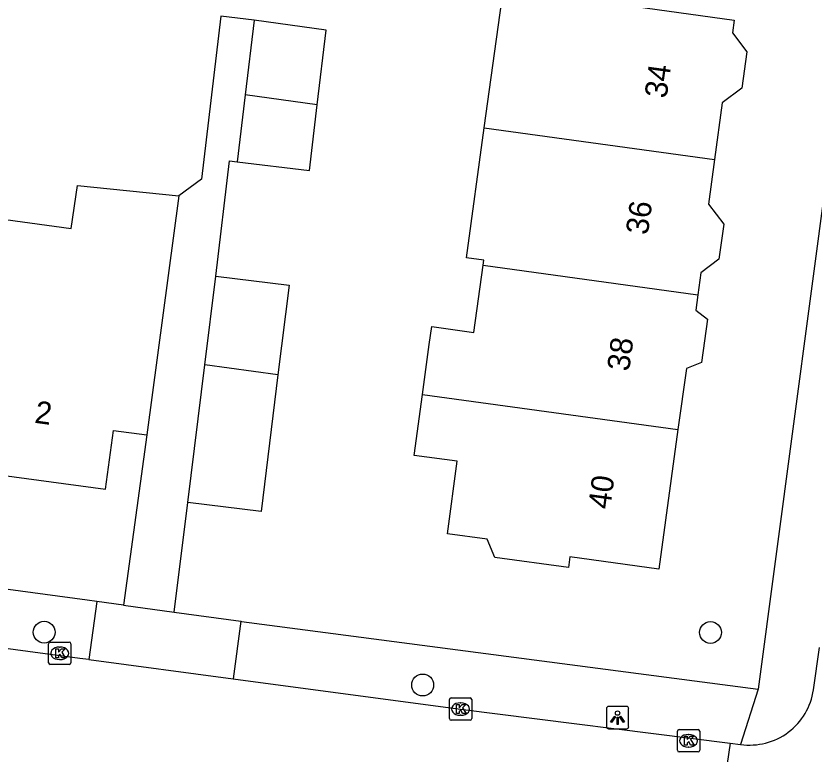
# Model space of a CAD drawing. Extents: x 161258 to 161838, y 380836 to 381727.
# Drawn here: x 161703.9 to 161739.61, y 381577.07 to 381610.1 of the extents above; entities that cross this region are included whole.
import ezdxf

# ---------------------------------------------------------------- set-up
doc = ezdxf.new("R2010")
doc.units = 0
for name, color, linetype in [('IMGEO_Boom', 7, 'Continuous'), ('IMGEO_Kolk', 7, 'Continuous'), ('IMGEO_Lichtpunt', 7, 'Continuous'), ('IMGEO_Pand', 7, 'Continuous'), ('IMGEO_Pand_nummerreeks', 7, 'Continuous'), ('IMGEO_Rijbaan_lokaal_open', 7, 'Continuous'), ('IMGEO_Voetpad_open', 7, 'Continuous')]:
    doc.layers.add(name, color=color, linetype=linetype)

msp = doc.modelspace()

# ---------------------------------------------------------------- linework, layer by layer
at = {"layer": 'IMGEO_Boom'}
for centre in [(161705.158, 381582.52), (161734.975, 381582.509), (161722.096, 381580.156)]:
    msp.add_circle(centre, 0.489, dxfattribs=at)
at = {"layer": 'IMGEO_Kolk'}
for p, q in [((161705.356, 381581.15), (161705.356, 381582.002)), ((161705.431, 381582.076), (161706.283, 381582.076)), ((161706.357, 381582.002), (161706.357, 381581.15)), ((161705.844, 381581.856), (161705.869, 381581.856)), ((161705.867, 381581.296), (161705.842, 381581.296)), ((161706.283, 381581.076), (161705.431, 381581.076)), ((161723.29, 381578.654), (161723.29, 381579.506)), ((161723.365, 381579.58), (161724.217, 381579.58)), ((161724.291, 381579.506), (161724.291, 381578.654)), ((161723.778, 381579.36), (161723.803, 381579.36)), ((161723.801, 381578.8), (161723.776, 381578.8)), ((161724.217, 381578.58), (161723.365, 381578.58)), ((161733.491, 381577.236), (161733.491, 381578.088)), ((161733.566, 381578.162), (161734.418, 381578.162)), ((161733.979, 381577.942), (161734.004, 381577.942)), ((161734.492, 381578.088), (161734.492, 381577.236)), ((161734.002, 381577.382), (161733.977, 381577.382)), ((161734.418, 381577.162), (161733.566, 381577.162))]:
    msp.add_line(p, q, dxfattribs=at)
for points in [[(161705.356, 381581.15), (161705.356, 381582.002)], [(161705.431, 381582.076), (161706.283, 381582.076)], [(161706.357, 381582.002), (161706.357, 381581.15)], [(161705.677, 381581.776), (161705.8, 381581.776), (161705.8, 381581.625), (161705.93, 381581.776), (161706.094, 381581.776), (161705.948, 381581.625), (161706.101, 381581.376), (161705.949, 381581.376), (161705.864, 381581.54), (161705.8, 381581.473), (161705.8, 381581.376), (161705.677, 381581.376), (161705.677, 381581.776)], [(161706.283, 381581.076), (161705.431, 381581.076)], [(161723.29, 381578.654), (161723.29, 381579.506)], [(161723.365, 381579.58), (161724.217, 381579.58)], [(161724.291, 381579.506), (161724.291, 381578.654)], [(161723.611, 381579.28), (161723.734, 381579.28), (161723.734, 381579.129), (161723.864, 381579.28), (161724.028, 381579.28), (161723.882, 381579.129), (161724.035, 381578.88), (161723.883, 381578.88), (161723.798, 381579.044), (161723.734, 381578.977), (161723.734, 381578.88), (161723.611, 381578.88), (161723.611, 381579.28)], [(161724.217, 381578.58), (161723.365, 381578.58)], [(161733.491, 381577.236), (161733.491, 381578.088)], [(161733.566, 381578.162), (161734.418, 381578.162)], [(161734.492, 381578.088), (161734.492, 381577.236)], [(161733.812, 381577.862), (161733.935, 381577.862), (161733.935, 381577.711), (161734.065, 381577.862), (161734.229, 381577.862), (161734.083, 381577.711), (161734.236, 381577.462), (161734.084, 381577.462), (161733.999, 381577.626), (161733.935, 381577.559), (161733.935, 381577.462), (161733.812, 381577.462), (161733.812, 381577.862)], [(161734.418, 381577.162), (161733.566, 381577.162)]]:
    msp.add_lwpolyline(points, dxfattribs=at)
for centre, start, end in [((161705.433, 381582), 91.552, 178.448), ((161705.433, 381582), 91.552, 178.448), ((161706.281, 381582), 1.552, 88.448), ((161706.281, 381582), 1.552, 88.448), ((161705.433, 381581.152), 181.552, 268.448), ((161705.433, 381581.152), 181.552, 268.448), ((161706.281, 381581.152), 271.552, 358.448), ((161706.281, 381581.152), 271.552, 358.448), ((161723.367, 381579.504), 91.552, 178.448), ((161723.367, 381579.504), 91.552, 178.448), ((161724.215, 381579.504), 1.552, 88.448), ((161724.215, 381579.504), 1.552, 88.448), ((161723.367, 381578.656), 181.552, 268.448), ((161723.367, 381578.656), 181.552, 268.448), ((161724.215, 381578.656), 271.552, 358.448), ((161724.215, 381578.656), 271.552, 358.448), ((161733.568, 381578.086), 91.552, 178.448), ((161733.568, 381578.086), 91.552, 178.448), ((161734.416, 381578.086), 1.552, 88.448), ((161734.416, 381578.086), 1.552, 88.448), ((161733.568, 381577.238), 181.552, 268.448), ((161733.568, 381577.238), 181.552, 268.448), ((161734.416, 381577.238), 271.552, 358.448), ((161734.416, 381577.238), 271.552, 358.448)]:
    msp.add_arc(centre, 0.0765, start, end, dxfattribs=at)
for centre, major_axis, ratio, start_param, end_param in [((161705.843, 381581.576), (-0.387, 0.002), 0.722429, 4.712389, 7.853982), ((161705.868, 381581.576), (-0.39, 0.002), 0.717154, 1.570796, 4.712389), ((161723.777, 381579.08), (-0.387, 0.002), 0.722429, 4.712389, 7.853982), ((161723.802, 381579.08), (-0.39, 0.002), 0.717154, 1.570796, 4.712389), ((161733.978, 381577.662), (-0.387, 0.002), 0.722429, 4.712389, 7.853982), ((161734.003, 381577.662), (-0.39, 0.002), 0.717154, 1.570796, 4.712389)]:
    msp.add_ellipse(centre, major_axis=major_axis, ratio=ratio, start_param=start_param, end_param=end_param, dxfattribs=at)
at = {"layer": 'IMGEO_Lichtpunt'}
for p, q in [((161730.316, 381579.102), (161730.316, 381578.295)), ((161730.316, 381579.102), (161730.316, 381578.295)), ((161731.218, 381579.197), (161730.41, 381579.197)), ((161731.218, 381579.197), (161730.41, 381579.197)), ((161731.312, 381578.295), (161731.312, 381579.102)), ((161731.312, 381578.295), (161731.312, 381579.102)), ((161730.41, 381578.201), (161731.218, 381578.201)), ((161730.41, 381578.201), (161731.218, 381578.201))]:
    msp.add_line(p, q, dxfattribs=at)
for points in [[(161730.69, 381578.766), (161730.729, 381578.738), (161730.541, 381578.476), (161730.503, 381578.503), (161730.69, 381578.766)], [(161730.792, 381578.718), (161730.839, 381578.718), (161730.839, 381578.396), (161730.792, 381578.396), (161730.792, 381578.718)], [(161730.902, 381578.738), (161730.94, 381578.765), (161731.127, 381578.503), (161731.088, 381578.475), (161730.902, 381578.738)]]:
    msp.add_lwpolyline(points, dxfattribs=at)
msp.add_circle((161730.815, 381578.9), 0.0994, dxfattribs=at)
for centre, start, end in [((161730.41, 381579.102), 90, 180), ((161730.41, 381579.102), 90, 180), ((161731.218, 381579.102), 0, 90), ((161731.218, 381579.102), 0, 90), ((161730.41, 381578.295), 180, 270), ((161730.41, 381578.295), 180, 270), ((161731.218, 381578.295), 270, 0), ((161731.218, 381578.295), 270, 360)]:
    msp.add_arc(centre, 0.0946, start, end, dxfattribs=at)
at = {"layer": 'IMGEO_Pand'}
for points in [[(161724.852, 381605.092), (161725.709, 381611.334), (161731.083, 381610.597), (161736.036, 381609.917), (161735.957, 381609.341), (161736.595, 381608.501), (161736.372, 381606.876), (161735.502, 381606.216), (161735.153, 381603.676)], [(161714.549, 381609.913), (161714.15, 381606.563)], [(161717.379, 381606.119), (161717.778, 381609.469), (161714.549, 381609.913)], [(161714.15, 381606.563), (161713.794, 381603.575)], [(161717.379, 381606.119), (161714.15, 381606.563)], [(161713.794, 381603.575), (161717.03, 381603.189), (161717.379, 381606.119)], [(161724.796, 381598.941), (161724.827, 381599.167), (161724.053, 381599.273), (161724.852, 381605.092)], [(161724.852, 381605.092), (161735.153, 381603.676)], [(161735.153, 381603.676), (161734.88, 381601.684), (161735.565, 381600.781), (161735.351, 381599.222), (161734.546, 381598.611), (161734.41, 381597.62)], [(161703.436, 381600.996), (161706.372, 381600.589), (161706.655, 381602.516), (161711.19, 381602.051)], [(161711.19, 381602.051), (161709.752, 381591.347)], [(161722.086, 381593.156), (161722.393, 381595.39), (161722.504, 381596.198), (161724.384, 381595.939), (161724.796, 381598.941)], [(161724.796, 381598.941), (161734.41, 381597.62)], [(161712.352, 381594.493), (161712.842, 381598.457)], [(161712.842, 381598.457), (161716.116, 381598.053), (161715.621, 381594.044)], [(161734.41, 381597.62), (161734.315, 381596.933), (161734.833, 381596.531), (161734.568, 381594.595), (161733.893, 381594.319), (161733.518, 381591.586)], [(161711.59, 381588.327), (161712.352, 381594.493)], [(161715.621, 381594.044), (161712.352, 381594.493)], [(161715.621, 381594.044), (161714.864, 381587.922), (161711.59, 381588.327)], [(161733.518, 381591.586), (161732.661, 381585.347), (161728.687, 381585.893), (161728.621, 381585.409), (161725.321, 381585.862), (161724.988, 381586.68), (161723.2, 381586.926), (161723.645, 381590.171), (161721.713, 381590.436), (161722.086, 381593.156)], [(161722.086, 381593.156), (161733.518, 381591.586)], [(161701.922, 381589.725), (161707.903, 381588.922), (161708.256, 381591.548), (161709.752, 381591.347)]]:
    msp.add_lwpolyline(points, dxfattribs=at)
at = {"layer": 'IMGEO_Rijbaan_lokaal_open'}
for points in [[(161707.156, 381581.295), (161706.756, 381581.348), (161684.368, 381584.359), (161663.266, 381587.166), (161645.071, 381589.627), (161619.675, 381593.074), (161618.458, 381593.224), (161618.426, 381593.228), (161614.689, 381593.717), (161591.61, 381596.833), (161591.3, 381596.865), (161590.603, 381596.979), (161590.506, 381597.003), (161590.41, 381597.026)], [(161739.579, 381579.945), (161739.855, 381581.833)], [(161707.156, 381581.295), (161713.619, 381580.431)], [(161713.619, 381580.431), (161723.791, 381579.08), (161735.86, 381577.557)], [(161735.86, 381577.557), (161735.113, 381572.49)], [(161735.86, 381577.557), (161736.317, 381577.499)]]:
    msp.add_lwpolyline(points, dxfattribs=at)
msp.add_arc((161736.727, 381580.35), 2.881, 261.8167, 351.9118, dxfattribs=at)
at = {"layer": 'IMGEO_Voetpad_open'}
for points in [[(161745.302, 381641.497), (161744.895, 381638.467), (161737.106, 381579.978)], [(161714.549, 381609.913), (161713.069, 381610.09), (161712.2, 381602.789), (161711.19, 381602.051)], [(161712.842, 381598.457), (161713.456, 381603.615), (161713.794, 381603.575)], [(161707.511, 381583.893), (161707.085, 381583.95), (161615.118, 381596.359)], [(161709.752, 381591.347), (161708.709, 381583.729)], [(161710.983, 381583.417), (161711.59, 381588.327)], [(161707.511, 381583.893), (161707.156, 381581.295)], [(161708.709, 381583.729), (161707.511, 381583.893)], [(161708.709, 381583.729), (161710.983, 381583.417)], [(161710.983, 381583.417), (161713.958, 381583.01)], [(161713.958, 381583.01), (161713.619, 381580.431)], [(161713.958, 381583.01), (161713.989, 381583.006), (161737.106, 381579.978)], [(161737.106, 381579.978), (161736.317, 381577.499)]]:
    msp.add_lwpolyline(points, dxfattribs=at)

# ---------------------------------------------------------------- texts
at = {"layer": 'IMGEO_Pand_nummerreeks'}
for s, rotation, p in [('34', 82.1778, (161733.007, 381606.386)), ('36', 82.1778, (161732.168, 381600.275)), ('38', 82.1778, (161731.329, 381594.168)), ('2', 352.3507, (161704.698, 381591.896)), ('40', 82.1813, (161730.481, 381587.993))]:
    msp.add_text(s, height=1, rotation=rotation, dxfattribs=at).set_placement(p)

doc.saveas('drawing.dxf')
